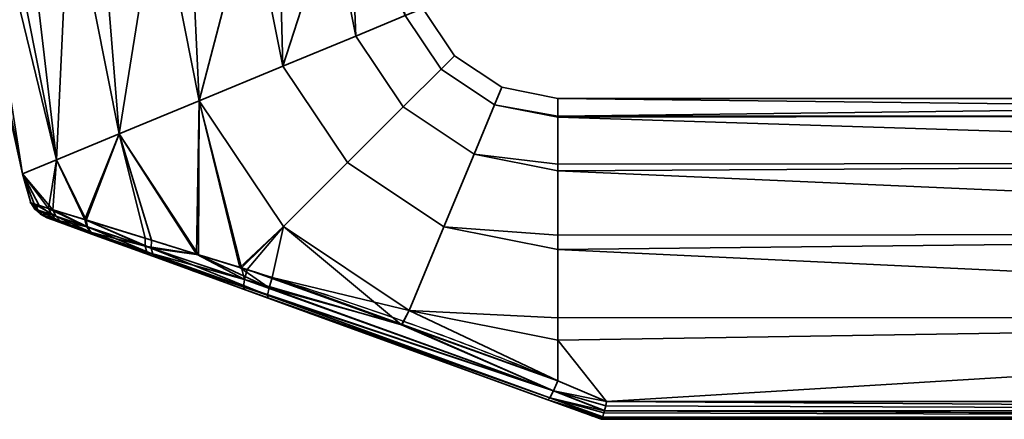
# Model space of a CAD drawing. Header units: millimetres. Extents: x -603 to 3703, y -115 to 249.
# Tile 795 of 1056: x 2544 to 2612, y -115 to -88. Entities that reach past the tile are written whole.
import ezdxf

# ---------------------------------------------------------------- set-up
doc = ezdxf.new("R2010")
doc.units = ezdxf.units.MM
doc.layers.add('151', color=7, linetype='Continuous', true_color=0xffffff)

# ---------------------------------------------------------------- blocks, each defined once
blk = doc.blocks.new('UG_SURFACE_168')
at = {"layer": '151', "color": 43, "linetype": 'Continuous', "lineweight": 35}
for points in [[(2544.348, -98.182, 1100.881), (2544.348, -98.182, 1107.119), (2541, -83, 1104)], [(2544.348, -98.182, 1107.119), (2541.164, -83, 1105.559), (2541, -83, 1104)], [(2541, -83, 1104), (2541.328, -83, 1100.881), (2544.348, -98.182, 1100.881)], [(2544.348, -98.182, 1107.119), (2541.328, -83, 1107.119), (2541.164, -83, 1105.559)], [(2544.348, -98.182, 1100.881), (2541.328, -83, 1100.881), (2541.959, -83, 1099.465)], [(2543.234, -83, 1111.4), (2541.328, -83, 1107.119), (2544.348, -98.182, 1107.119), (2546.691, -97.211, 1112.817)], [(2541.959, -83, 1099.465), (2543.865, -83, 1095.183), (2546.691, -97.211, 1095.183), (2544.348, -98.182, 1100.881)], [(2546.691, -97.211, 1112.817), (2543.865, -83, 1112.817), (2543.234, -83, 1111.4)], [(2546.691, -97.211, 1095.183), (2543.865, -83, 1095.183), (2545.017, -83, 1094.146)], [(2547.348, -83, 1115.953), (2543.865, -83, 1112.817), (2546.691, -97.211, 1112.817)], [(2545.017, -83, 1094.146), (2548.5, -83, 1091.01), (2550.974, -95.437, 1091.01), (2546.691, -97.211, 1095.183)], [(2546.691, -97.211, 1112.817), (2550.974, -95.437, 1116.99), (2548.5, -83, 1116.99), (2547.348, -83, 1115.953)], [(2550.974, -95.437, 1091.01), (2548.5, -83, 1091.01), (2549.975, -83, 1090.53)], [(2552.957, -83, 1118.439), (2548.5, -83, 1116.99), (2550.974, -95.437, 1116.99)], [(2549.975, -83, 1090.53), (2554.432, -83, 1089.082), (2556.454, -93.167, 1089.082), (2550.974, -95.437, 1091.01)], [(2550.974, -95.437, 1116.99), (2556.454, -93.167, 1118.918), (2554.432, -83, 1118.918), (2552.957, -83, 1118.439)], [(2556.454, -93.167, 1089.082), (2554.432, -83, 1089.082), (2555.974, -83, 1089.244)], [(2559.093, -83, 1118.428), (2554.432, -83, 1118.918), (2556.454, -93.167, 1118.918)], [(2555.974, -83, 1089.244), (2560.635, -83, 1089.734), (2562.186, -90.793, 1089.734), (2556.454, -93.167, 1089.082)], [(2556.454, -93.167, 1118.918), (2562.186, -90.793, 1118.266), (2560.635, -83, 1118.266), (2559.093, -83, 1118.428)], [(2562.186, -90.793, 1089.734), (2560.635, -83, 1089.734), (2561.978, -83, 1090.51)], [(2564.694, -83, 1115.923), (2560.635, -83, 1118.266), (2562.186, -90.793, 1118.266)], [(2561.978, -83, 1090.51), (2566.037, -83, 1092.853), (2567.176, -88.726, 1092.853), (2562.186, -90.793, 1089.734)], [(2562.186, -90.793, 1118.266), (2567.176, -88.726, 1115.147), (2566.037, -83, 1115.147), (2564.694, -83, 1115.923)], [(2567.176, -88.726, 1092.853), (2566.037, -83, 1092.853), (2566.948, -83, 1094.107)], [(2568.792, -83, 1111.356), (2566.037, -83, 1115.147), (2567.176, -88.726, 1115.147), (2570.563, -87.323, 1110.101)], [(2566.948, -83, 1094.107), (2569.703, -83, 1097.899), (2570.563, -87.323, 1097.899), (2567.176, -88.726, 1092.853)], [(2571.761, -86.827, 1104), (2573.929, -90.071, 1104), (2573.012, -90.988, 1097.899), (2570.563, -87.323, 1097.899)], [(2570.563, -87.323, 1110.101), (2573.012, -90.988, 1110.101), (2573.929, -90.071, 1104), (2571.761, -86.827, 1104)], [(2570.563, -87.323, 1097.899), (2573.012, -90.988, 1097.899), (2570.42, -93.58, 1092.853), (2567.176, -88.726, 1092.853)], [(2567.176, -88.726, 1115.147), (2570.42, -93.58, 1115.147), (2573.012, -90.988, 1110.101), (2570.563, -87.323, 1110.101)], [(2567.176, -88.726, 1092.853), (2570.42, -93.58, 1092.853), (2566.6, -97.4, 1089.734), (2562.186, -90.793, 1089.734)], [(2562.186, -90.793, 1118.266), (2566.6, -97.4, 1118.266), (2570.42, -93.58, 1115.147), (2567.176, -88.726, 1115.147)], [(2573.929, -90.071, 1104), (2577.173, -92.239, 1104), (2576.677, -93.437, 1097.899), (2573.012, -90.988, 1097.899)], [(2573.012, -90.988, 1110.101), (2576.677, -93.437, 1110.101), (2577.173, -92.239, 1104), (2573.929, -90.071, 1104)], [(2562.186, -90.793, 1089.734), (2566.6, -97.4, 1089.734), (2562.214, -101.786, 1089.082), (2556.454, -93.167, 1089.082)], [(2556.454, -93.167, 1118.918), (2562.214, -101.786, 1118.918), (2566.6, -97.4, 1118.266), (2562.186, -90.793, 1118.266)], [(2573.012, -90.988, 1097.899), (2576.677, -93.437, 1097.899), (2575.274, -96.824, 1092.853), (2570.42, -93.58, 1092.853)], [(2570.42, -93.58, 1115.147), (2575.274, -96.824, 1115.147), (2576.677, -93.437, 1110.101), (2573.012, -90.988, 1110.101)], [(2576.677, -93.437, 1097.899), (2577.173, -92.239, 1104), (2581, -93, 1104), (2581, -94.218, 1098.27)], [(2581, -94.218, 1109.73), (2581, -93, 1104), (2577.173, -92.239, 1104), (2576.677, -93.437, 1110.101)], [(2679, -94.144, 1098.254), (2581, -94.218, 1098.27), (2581, -93, 1104)], [(2679, -93, 1104), (2581, -93, 1104), (2581, -94.218, 1109.73)], [(2581, -94.218, 1109.73), (2679, -94.144, 1109.746), (2679, -93, 1104)], [(2581, -93, 1104), (2679, -93, 1104), (2679, -94.144, 1098.254)], [(2556.454, -93.167, 1118.918), (2550.974, -95.437, 1116.99), (2556.408, -103.716, 1116.839)], [(2556.274, -103.671, 1091.138), (2550.974, -95.437, 1091.01), (2556.454, -93.167, 1089.082)], [(2559.349, -104.62, 1090.135), (2556.274, -103.671, 1091.138), (2556.454, -93.167, 1089.082)], [(2556.454, -93.167, 1118.918), (2556.408, -103.716, 1116.839), (2559.239, -104.593, 1117.64)], [(2556.454, -93.167, 1089.082), (2562.214, -101.786, 1089.082), (2559.349, -104.62, 1090.135)], [(2559.239, -104.593, 1117.64), (2562.214, -101.786, 1118.918), (2556.454, -93.167, 1118.918)], [(2570.42, -93.58, 1092.853), (2575.274, -96.824, 1092.853), (2573.207, -101.815, 1089.734), (2566.6, -97.4, 1089.734)], [(2566.6, -97.4, 1118.266), (2573.207, -101.815, 1118.266), (2575.274, -96.824, 1115.147), (2570.42, -93.58, 1115.147)], [(2575.274, -96.824, 1092.853), (2576.677, -93.437, 1097.899), (2581, -94.297, 1097.899), (2581, -97.516, 1093.467)], [(2581, -97.516, 1114.532), (2581, -94.297, 1110.101), (2576.677, -93.437, 1110.101), (2575.274, -96.824, 1115.147)], [(2576.677, -93.437, 1110.101), (2581, -94.297, 1110.101), (2581, -94.218, 1109.73)], [(2581, -94.218, 1098.27), (2581, -94.297, 1097.899), (2576.677, -93.437, 1097.899)], [(2581, -94.297, 1097.899), (2679, -94.144, 1098.254), (2679, -97.402, 1093.385)], [(2679, -94.144, 1109.746), (2581, -94.218, 1109.73), (2581, -94.297, 1110.101)], [(2581, -94.297, 1110.101), (2679, -97.402, 1114.615), (2679, -94.144, 1109.746)], [(2581, -94.297, 1097.899), (2581, -94.218, 1098.27), (2679, -94.144, 1098.254)], [(2679, -97.402, 1093.385), (2581, -97.516, 1093.467), (2581, -94.297, 1097.899)], [(2581, -94.297, 1110.101), (2581, -97.516, 1114.532), (2679, -97.402, 1114.615)], [(2550.974, -95.437, 1116.99), (2546.691, -97.211, 1112.817), (2548.717, -101.34, 1112.813)], [(2548.613, -101.308, 1095.278), (2546.691, -97.211, 1095.183), (2550.974, -95.437, 1091.01)], [(2550.974, -95.437, 1091.01), (2552.759, -102.586, 1092.285), (2548.613, -101.308, 1095.278)], [(2548.717, -101.34, 1112.813), (2553.18, -102.716, 1115.926), (2550.974, -95.437, 1116.99)], [(2550.974, -95.437, 1091.01), (2556.274, -103.671, 1091.138), (2552.759, -102.586, 1092.285)], [(2553.18, -102.716, 1115.926), (2556.408, -103.716, 1116.839), (2550.974, -95.437, 1116.99)], [(2573.207, -101.815, 1089.734), (2575.274, -96.824, 1092.853), (2581, -97.963, 1092.853), (2581, -102.376, 1090.305)], [(2581, -102.376, 1117.695), (2581, -97.963, 1115.147), (2575.274, -96.824, 1115.147), (2573.207, -101.815, 1118.266)], [(2575.274, -96.824, 1115.147), (2581, -97.963, 1115.147), (2581, -97.516, 1114.532)], [(2581, -97.516, 1093.467), (2581, -97.963, 1092.853), (2575.274, -96.824, 1092.853)], [(2544.348, -98.182, 1100.881), (2546.691, -97.211, 1095.183), (2546.142, -100.541, 1098.674)], [(2546.424, -100.629, 1109.854), (2546.691, -97.211, 1112.817), (2544.348, -98.182, 1107.119)], [(2546.691, -97.211, 1095.183), (2548.613, -101.308, 1095.278), (2546.142, -100.541, 1098.674)], [(2546.424, -100.629, 1109.854), (2548.675, -101.327, 1112.784), (2546.691, -97.211, 1112.817)], [(2548.675, -101.327, 1112.784), (2548.717, -101.34, 1112.813), (2546.691, -97.211, 1112.817)], [(2566.6, -97.4, 1089.734), (2573.207, -101.815, 1089.734), (2570.833, -107.546, 1089.082), (2562.214, -101.786, 1089.082)], [(2562.214, -101.786, 1118.918), (2570.833, -107.546, 1118.918), (2573.207, -101.815, 1118.266), (2566.6, -97.4, 1118.266)], [(2581, -97.963, 1092.853), (2679, -97.402, 1093.385), (2679, -102.277, 1090.135)], [(2679, -102.277, 1117.865), (2679, -97.402, 1114.615), (2581, -97.963, 1115.147)], [(2679, -97.402, 1114.615), (2581, -97.516, 1114.532), (2581, -97.963, 1115.147)], [(2581, -97.963, 1092.853), (2581, -97.516, 1093.467), (2679, -97.402, 1093.385)], [(2544.348, -98.182, 1107.119), (2544.348, -98.182, 1100.881), (2544.916, -100.158, 1102.843)], [(2544.348, -98.182, 1100.881), (2545.484, -100.335, 1100.914), (2544.916, -100.158, 1102.843)], [(2544.348, -98.182, 1107.119), (2545.15, -100.231, 1106.582), (2546.424, -100.629, 1109.854)], [(2544.916, -100.158, 1102.843), (2545.15, -100.231, 1106.582), (2544.348, -98.182, 1107.119)], [(2546.142, -100.541, 1098.674), (2545.484, -100.335, 1100.914), (2544.348, -98.182, 1100.881)], [(2679, -102.277, 1090.135), (2581, -102.376, 1090.305), (2581, -97.963, 1092.853)], [(2581, -97.963, 1115.147), (2581, -102.376, 1117.695), (2679, -102.277, 1117.865)], [(2545.195, -100.594, 1102.889), (2544.916, -100.158, 1102.843), (2545.484, -100.335, 1100.914)], [(2544.916, -100.158, 1102.843), (2545.195, -100.594, 1102.889), (2545.419, -100.67, 1106.481)], [(2545.419, -100.67, 1106.481), (2545.15, -100.231, 1106.582), (2544.916, -100.158, 1102.843)], [(2545.15, -100.231, 1106.582), (2545.419, -100.67, 1106.481), (2546.643, -101.084, 1109.63)], [(2546.643, -101.084, 1109.63), (2546.424, -100.629, 1109.854), (2545.15, -100.231, 1106.582)], [(2546.372, -100.992, 1098.879), (2545.195, -100.594, 1102.889), (2545.484, -100.335, 1100.914)], [(2545.484, -100.335, 1100.914), (2546.142, -100.541, 1098.674), (2546.372, -100.992, 1098.879)], [(2545.195, -100.594, 1102.889), (2545.575, -100.943, 1102.941), (2545.791, -101.02, 1106.364)], [(2545.791, -101.02, 1106.364), (2545.419, -100.67, 1106.481), (2545.195, -100.594, 1102.889)], [(2545.575, -100.943, 1102.941), (2545.195, -100.594, 1102.889), (2546.372, -100.992, 1098.879)], [(2545.419, -100.67, 1106.481), (2545.791, -101.02, 1106.364), (2546.97, -101.441, 1109.363)], [(2546.97, -101.441, 1109.363), (2546.643, -101.084, 1109.63), (2545.419, -100.67, 1106.481)], [(2546.372, -100.992, 1098.879), (2546.709, -101.348, 1099.121), (2545.575, -100.943, 1102.941)], [(2545.791, -101.02, 1106.364), (2545.575, -100.943, 1102.941), (2546.033, -101.181, 1102.998)], [(2546.033, -101.181, 1102.998), (2545.575, -100.943, 1102.941), (2546.709, -101.348, 1099.121)], [(2546.97, -101.441, 1109.363), (2545.791, -101.02, 1106.364), (2546.242, -101.257, 1106.238)], [(2546.033, -101.181, 1102.998), (2546.242, -101.257, 1106.238), (2545.791, -101.02, 1106.364)], [(2546.142, -100.541, 1098.674), (2548.613, -101.308, 1095.278), (2548.75, -101.795, 1095.602)], [(2548.75, -101.795, 1095.602), (2546.372, -100.992, 1098.879), (2546.142, -100.541, 1098.674)], [(2546.709, -101.348, 1099.121), (2546.372, -100.992, 1098.879), (2548.75, -101.795, 1095.602)], [(2546.424, -100.629, 1109.854), (2546.643, -101.084, 1109.63), (2548.809, -101.815, 1112.458)], [(2548.809, -101.815, 1112.458), (2548.675, -101.327, 1112.784), (2546.424, -100.629, 1109.854)], [(2546.643, -101.084, 1109.63), (2546.97, -101.441, 1109.363), (2549.059, -102.186, 1112.056)], [(2549.059, -102.186, 1112.056), (2548.809, -101.815, 1112.458), (2546.643, -101.084, 1109.63)], [(2546.709, -101.348, 1099.121), (2547.128, -101.58, 1099.384), (2546.033, -101.181, 1102.998)], [(2546.242, -101.257, 1106.238), (2546.033, -101.181, 1102.998), (2547.128, -101.58, 1099.384), (2549.346, -102.387, 1096.441)], [(2546.242, -101.257, 1106.238), (2547.381, -101.672, 1109.074), (2546.97, -101.441, 1109.363)], [(2549.346, -102.387, 1096.441), (2547.381, -101.672, 1109.074), (2546.242, -101.257, 1106.238)], [(2548.75, -101.795, 1095.602), (2549.001, -102.166, 1096.001), (2546.709, -101.348, 1099.121)], [(2547.128, -101.58, 1099.384), (2546.709, -101.348, 1099.121), (2549.001, -102.166, 1096.001)], [(2549.059, -102.186, 1112.056), (2546.97, -101.441, 1109.363), (2547.381, -101.672, 1109.074)], [(2549.001, -102.166, 1096.001), (2549.346, -102.387, 1096.441), (2547.128, -101.58, 1099.384)], [(2547.381, -101.672, 1109.074), (2549.402, -102.407, 1111.613), (2549.059, -102.186, 1112.056)], [(2549.402, -102.407, 1111.613), (2547.381, -101.672, 1109.074), (2553.101, -103.754, 1093.847)], [(2549.346, -102.387, 1096.441), (2553.101, -103.754, 1093.847), (2547.381, -101.672, 1109.074)], [(2548.613, -101.308, 1095.278), (2552.759, -102.586, 1092.285), (2552.756, -103.141, 1092.691)], [(2552.756, -103.141, 1092.691), (2548.75, -101.795, 1095.602), (2548.613, -101.308, 1095.278)], [(2548.717, -101.34, 1112.813), (2548.675, -101.327, 1112.784), (2548.809, -101.815, 1112.458)], [(2548.717, -101.34, 1112.813), (2548.809, -101.815, 1112.458), (2553.164, -103.278, 1115.516)], [(2553.164, -103.278, 1115.516), (2553.18, -102.716, 1115.926), (2548.717, -101.34, 1112.813)], [(2549.001, -102.166, 1096.001), (2548.75, -101.795, 1095.602), (2552.756, -103.141, 1092.691)], [(2562.214, -101.786, 1118.918), (2559.239, -104.593, 1117.64), (2561.441, -105.275, 1118.263)], [(2559.728, -104.737, 1090.011), (2559.349, -104.62, 1090.135), (2562.214, -101.786, 1089.082)], [(2570.309, -108.529, 1089.831), (2559.728, -104.737, 1090.011), (2562.214, -101.786, 1089.082)], [(2570.833, -107.546, 1118.918), (2562.214, -101.786, 1118.918), (2561.441, -105.275, 1118.263)], [(2562.214, -101.786, 1089.082), (2570.833, -107.546, 1089.082), (2570.309, -108.529, 1089.831)], [(2548.809, -101.815, 1112.458), (2549.059, -102.186, 1112.056), (2553.271, -103.687, 1114.964)], [(2553.271, -103.687, 1114.964), (2553.164, -103.278, 1115.516), (2548.809, -101.815, 1112.458)], [(2552.756, -103.141, 1092.691), (2552.875, -103.546, 1093.233), (2549.001, -102.166, 1096.001)], [(2549.346, -102.387, 1096.441), (2549.001, -102.166, 1096.001), (2552.875, -103.546, 1093.233)], [(2553.271, -103.687, 1114.964), (2549.059, -102.186, 1112.056), (2549.402, -102.407, 1111.613)], [(2552.875, -103.546, 1093.233), (2553.101, -103.754, 1093.847), (2549.346, -102.387, 1096.441)], [(2549.402, -102.407, 1111.613), (2553.485, -103.894, 1114.336), (2553.271, -103.687, 1114.964)], [(2553.101, -103.754, 1093.847), (2561.166, -106.689, 1116.361), (2553.485, -103.894, 1114.336), (2549.402, -102.407, 1111.613)], [(2570.833, -107.546, 1089.082), (2573.207, -101.815, 1089.734), (2581, -103.365, 1089.734), (2581, -108.051, 1089.242)], [(2581, -108.051, 1118.758), (2581, -103.365, 1118.266), (2573.207, -101.815, 1118.266), (2570.833, -107.546, 1118.918)], [(2573.207, -101.815, 1118.266), (2581, -103.365, 1118.266), (2581, -102.376, 1117.695)], [(2581, -102.376, 1090.305), (2581, -103.365, 1089.734), (2573.207, -101.815, 1089.734)], [(2581, -103.365, 1089.734), (2679, -102.277, 1090.135), (2679, -108.025, 1089)], [(2679, -108.025, 1119), (2679, -102.277, 1117.865), (2581, -103.365, 1118.266)], [(2679, -102.277, 1117.865), (2581, -102.376, 1117.695), (2581, -103.365, 1118.266)], [(2581, -103.365, 1089.734), (2581, -102.376, 1090.305), (2679, -102.277, 1090.135)], [(2552.756, -103.141, 1092.691), (2552.759, -102.586, 1092.285), (2556.274, -103.671, 1091.138)], [(2556.274, -103.671, 1091.138), (2559.551, -105.419, 1090.427), (2552.756, -103.141, 1092.691)], [(2552.875, -103.546, 1093.233), (2552.756, -103.141, 1092.691), (2559.551, -105.419, 1090.427)], [(2556.408, -103.716, 1116.839), (2553.18, -102.716, 1115.926), (2553.164, -103.278, 1115.516)], [(2559.551, -105.419, 1090.427), (2559.487, -105.9, 1091.085), (2552.875, -103.546, 1093.233)], [(2553.101, -103.754, 1093.847), (2552.875, -103.546, 1093.233), (2559.487, -105.9, 1091.085)], [(2559.487, -105.9, 1091.085), (2559.549, -106.1, 1091.876), (2553.101, -103.754, 1093.847)], [(2553.101, -103.754, 1093.847), (2559.549, -106.1, 1091.876), (2561.166, -106.689, 1116.361)], [(2553.164, -103.278, 1115.516), (2553.271, -103.687, 1114.964), (2561.136, -106.488, 1117.182)], [(2556.408, -103.716, 1116.839), (2553.164, -103.278, 1115.516), (2561.233, -105.986, 1117.857)], [(2561.136, -106.488, 1117.182), (2561.233, -105.986, 1117.857), (2553.164, -103.278, 1115.516)], [(2561.136, -106.488, 1117.182), (2553.271, -103.687, 1114.964), (2553.485, -103.894, 1114.336)], [(2559.551, -105.419, 1090.427), (2556.274, -103.671, 1091.138), (2559.349, -104.62, 1090.135)], [(2561.233, -105.986, 1117.857), (2559.239, -104.593, 1117.64), (2556.408, -103.716, 1116.839)], [(2679, -108.025, 1089), (2581, -108.051, 1089.242), (2581, -103.365, 1089.734)], [(2581, -103.365, 1118.266), (2581, -108.051, 1118.758), (2679, -108.025, 1119)], [(2553.485, -103.894, 1114.336), (2561.166, -106.689, 1116.361), (2561.136, -106.488, 1117.182)], [(2561.233, -105.986, 1117.857), (2561.441, -105.275, 1118.263), (2559.239, -104.593, 1117.64)], [(2559.349, -104.62, 1090.135), (2559.728, -104.737, 1090.011), (2559.551, -105.419, 1090.427)], [(2559.551, -105.419, 1090.427), (2559.728, -104.737, 1090.011), (2570.309, -108.529, 1089.831)], [(2559.487, -105.9, 1091.085), (2559.551, -105.419, 1090.427), (2580.703, -113.056, 1090.051)], [(2570.309, -108.529, 1089.831), (2580.703, -113.056, 1090.051), (2559.551, -105.419, 1090.427)], [(2570.345, -108.501, 1118.304), (2561.441, -105.275, 1118.263), (2561.233, -105.986, 1117.857)], [(2561.441, -105.275, 1118.263), (2570.345, -108.501, 1118.304), (2570.833, -107.546, 1118.918)], [(2580.703, -113.056, 1090.051), (2580.46, -113.517, 1090.73), (2559.487, -105.9, 1091.085)], [(2559.549, -106.1, 1091.876), (2559.487, -105.9, 1091.085), (2580.46, -113.517, 1090.73)], [(2580.46, -113.517, 1090.73), (2580.316, -113.659, 1091.562), (2559.549, -106.1, 1091.876)], [(2559.549, -106.1, 1091.876), (2580.316, -113.659, 1091.562), (2580.316, -113.659, 1116.438), (2561.166, -106.689, 1116.361)], [(2580.703, -113.056, 1117.949), (2561.233, -105.986, 1117.857), (2561.136, -106.488, 1117.182)], [(2580.46, -113.517, 1117.27), (2561.136, -106.488, 1117.182), (2561.166, -106.689, 1116.361)], [(2561.136, -106.488, 1117.182), (2580.46, -113.517, 1117.27), (2580.703, -113.056, 1117.949)], [(2570.345, -108.501, 1118.304), (2561.233, -105.986, 1117.857), (2580.703, -113.056, 1117.949)], [(2561.166, -106.689, 1116.361), (2580.316, -113.659, 1116.438), (2580.46, -113.517, 1117.27)], [(2581, -112.361, 1089.648), (2570.309, -108.529, 1089.831), (2570.833, -107.546, 1089.082)], [(2570.833, -107.546, 1118.918), (2570.345, -108.501, 1118.304), (2581, -112.361, 1118.352)], [(2570.833, -107.546, 1118.918), (2581, -109.568, 1118.918), (2581, -108.051, 1118.758)], [(2581, -112.361, 1118.352), (2581, -109.568, 1118.918), (2570.833, -107.546, 1118.918)], [(2570.833, -107.546, 1089.082), (2581, -109.568, 1089.082), (2581, -112.361, 1089.648)], [(2581, -108.051, 1089.242), (2581, -109.568, 1089.082), (2570.833, -107.546, 1089.082)], [(2570.309, -108.529, 1089.831), (2581, -112.361, 1089.648), (2580.703, -113.056, 1090.051)], [(2580.703, -113.056, 1117.949), (2581, -112.361, 1118.352), (2570.345, -108.501, 1118.304)], [(2679, -108.025, 1119), (2581, -109.568, 1118.918), (2584.353, -113.769, 1117.846)], [(2679, -108.025, 1119), (2581, -108.051, 1118.758), (2581, -109.568, 1118.918)], [(2584.353, -113.769, 1090.154), (2581, -109.568, 1089.082), (2679, -108.025, 1089)], [(2581, -109.568, 1089.082), (2581, -108.051, 1089.242), (2679, -108.025, 1089)], [(2679, -108.025, 1089), (2679, -113.769, 1090.154), (2584.353, -113.769, 1090.154)], [(2584.353, -113.769, 1117.846), (2679, -113.769, 1117.846), (2679, -108.025, 1119)], [(2581, -109.568, 1118.918), (2581, -112.361, 1118.352), (2584.353, -113.769, 1117.846)], [(2584.353, -113.769, 1090.154), (2581, -112.361, 1089.648), (2581, -109.568, 1089.082)], [(2580.703, -113.056, 1090.051), (2581, -112.361, 1089.648), (2584.353, -113.769, 1090.154)], [(2584.353, -113.769, 1117.846), (2581, -112.361, 1118.352), (2580.703, -113.056, 1117.949)], [(2580.46, -113.517, 1090.73), (2580.703, -113.056, 1090.051), (2584.206, -114.416, 1090.621)], [(2584.206, -114.416, 1117.379), (2580.703, -113.056, 1117.949), (2580.46, -113.517, 1117.27)], [(2580.703, -113.056, 1090.051), (2584.35, -113.783, 1090.16), (2584.289, -114.067, 1090.308)], [(2584.353, -113.769, 1090.154), (2584.35, -113.783, 1090.16), (2580.703, -113.056, 1090.051)], [(2584.289, -114.067, 1090.308), (2584.21, -114.399, 1090.607), (2580.703, -113.056, 1090.051)], [(2584.21, -114.399, 1090.607), (2584.206, -114.416, 1090.621), (2580.703, -113.056, 1090.051)], [(2580.703, -113.056, 1117.949), (2584.35, -113.783, 1117.84), (2584.353, -113.769, 1117.846)], [(2580.703, -113.056, 1117.949), (2584.21, -114.399, 1117.393), (2584.289, -114.067, 1117.692)], [(2584.289, -114.067, 1117.692), (2584.35, -113.783, 1117.84), (2580.703, -113.056, 1117.949)], [(2580.703, -113.056, 1117.949), (2584.206, -114.416, 1117.379), (2584.21, -114.399, 1117.393)], [(2580.316, -113.659, 1091.562), (2580.46, -113.517, 1090.73), (2584.081, -114.853, 1091.277)], [(2584.081, -114.853, 1116.723), (2580.46, -113.517, 1117.27), (2580.316, -113.659, 1116.438)], [(2584.081, -114.853, 1091.277), (2584.07, -114.888, 1091.34), (2580.316, -113.659, 1091.562)], [(2584.07, -114.888, 1091.34), (2584.002, -115, 1092), (2580.316, -113.659, 1091.562)], [(2584.002, -115, 1092), (2584, -115, 1092.051), (2580.316, -113.659, 1091.562)], [(2580.316, -113.659, 1116.438), (2584.07, -114.888, 1116.66), (2584.081, -114.853, 1116.723)], [(2580.316, -113.659, 1116.438), (2584.002, -115, 1116), (2584.07, -114.888, 1116.66)], [(2580.316, -113.659, 1116.438), (2584, -115, 1115.949), (2584.002, -115, 1116)], [(2580.316, -113.659, 1091.562), (2584, -115, 1092.051), (2584, -115, 1115.949), (2580.316, -113.659, 1116.438)], [(2584.206, -114.416, 1090.621), (2584.169, -114.566, 1090.757), (2580.46, -113.517, 1090.73)], [(2584.169, -114.566, 1090.757), (2584.087, -114.835, 1091.243), (2580.46, -113.517, 1090.73)], [(2584.087, -114.835, 1091.243), (2584.081, -114.853, 1091.277), (2580.46, -113.517, 1090.73)], [(2580.46, -113.517, 1117.27), (2584.169, -114.566, 1117.244), (2584.206, -114.416, 1117.379)], [(2580.46, -113.517, 1117.27), (2584.087, -114.835, 1116.757), (2584.169, -114.566, 1117.244)], [(2580.46, -113.517, 1117.27), (2584.081, -114.853, 1116.723), (2584.087, -114.835, 1116.757)], [(2584.289, -114.067, 1090.308), (2584.35, -113.783, 1090.16), (2679, -114.41, 1090.581)], [(2679, -114.415, 1117.411), (2584.35, -113.783, 1117.84), (2584.289, -114.067, 1117.692)], [(2679, -114.41, 1090.581), (2584.35, -113.783, 1090.16), (2584.353, -113.769, 1090.154)], [(2584.353, -113.769, 1117.846), (2584.35, -113.783, 1117.84), (2679, -114.415, 1117.411)], [(2584.353, -113.769, 1090.154), (2679, -113.769, 1090.154), (2679, -114.41, 1090.581)], [(2679, -114.415, 1117.411), (2679, -114.41, 1117.419), (2584.353, -113.769, 1117.846)], [(2679, -114.41, 1117.419), (2679, -113.769, 1117.846), (2584.353, -113.769, 1117.846)], [(2679, -114.846, 1091.232), (2584.087, -114.835, 1091.243), (2584.169, -114.566, 1090.757)], [(2584.169, -114.566, 1117.244), (2584.087, -114.835, 1116.757), (2679, -114.847, 1116.764)], [(2584.169, -114.566, 1090.757), (2584.206, -114.416, 1090.621), (2679, -114.846, 1091.232)], [(2679, -114.847, 1116.764), (2584.206, -114.416, 1117.379), (2584.169, -114.566, 1117.244)], [(2679, -114.846, 1091.232), (2584.206, -114.416, 1090.621), (2584.21, -114.399, 1090.607)], [(2584.21, -114.399, 1117.393), (2584.206, -114.416, 1117.379), (2679, -114.847, 1116.764)], [(2679, -114.41, 1090.581), (2584.21, -114.399, 1090.607), (2584.289, -114.067, 1090.308)], [(2584.289, -114.067, 1117.692), (2584.21, -114.399, 1117.393), (2679, -114.415, 1117.411)], [(2584.21, -114.399, 1090.607), (2679, -114.415, 1090.589), (2679, -114.846, 1091.232)], [(2679, -114.41, 1090.581), (2679, -114.415, 1090.589), (2584.21, -114.399, 1090.607)], [(2679, -114.847, 1116.764), (2679, -114.846, 1116.768), (2584.21, -114.399, 1117.393)], [(2679, -114.846, 1116.768), (2679, -114.415, 1117.411), (2584.21, -114.399, 1117.393)], [(2679, -115, 1092), (2679, -115, 1116), (2584, -115, 1115.949), (2584, -115, 1092.051)], [(2679, -115, 1116), (2584.002, -115, 1116), (2584, -115, 1115.949)], [(2584, -115, 1092.051), (2584.002, -115, 1092), (2679, -115, 1092)], [(2679, -115, 1092), (2584.002, -115, 1092), (2584.07, -114.888, 1091.34)], [(2584.07, -114.888, 1116.66), (2584.002, -115, 1116), (2679, -115, 1116)], [(2584.07, -114.888, 1091.34), (2584.081, -114.853, 1091.277), (2679, -115, 1092)], [(2679, -115, 1116), (2584.081, -114.853, 1116.723), (2584.07, -114.888, 1116.66)], [(2679, -115, 1092), (2584.081, -114.853, 1091.277), (2584.087, -114.835, 1091.243)], [(2584.087, -114.835, 1116.757), (2584.081, -114.853, 1116.723), (2679, -115, 1116)], [(2679, -114.846, 1091.232), (2679, -114.847, 1091.236), (2584.087, -114.835, 1091.243)], [(2584.087, -114.835, 1091.243), (2679, -114.847, 1091.236), (2679, -115, 1092)], [(2679, -115, 1116), (2679, -114.847, 1116.764), (2584.087, -114.835, 1116.757)]]:
    blk.add_3dface(points, dxfattribs=at)

msp = doc.modelspace()

# ---------------------------------------------------------------- linework, layer by layer
at = {"layer": '151', "color": 252, "linetype": 'Continuous', "lineweight": -3, "true_color": 0x939598}
for p, q in [((2679, -113.769, 1090.154), (2584.353, -113.769, 1090.154)), ((2584.353, -113.769, 1117.846), (2679, -113.769, 1117.846)), ((2584, -115, 1092.051), (2584, -115, 1115.949)), ((2679, -115, 1116), (2584.002, -115, 1116)), ((2584.002, -115, 1092), (2679, -115, 1092))]:
    msp.add_line(p, q, dxfattribs=at)
at = {"layer": '151', "color": 252, "linetype": 'Continuous', "lineweight": -3, "true_color": 0x939598, "extrusion": (1, 0, 0)}
msp.add_arc((-108, 1104, 2581), 15, 253.09721, 106.90279, dxfattribs=at)
at = {"layer": '151', "color": 252, "linetype": 'Continuous', "lineweight": -3, "true_color": 0x939598, "extrusion": (0.934658, -0.340188, -0.103375)}
msp.add_arc((777.715, 1365.129, 2334.967), 2, 105.85564, 180, dxfattribs=at)
at = {"layer": '151', "color": 252, "linetype": 'Continuous', "lineweight": -3, "true_color": 0x939598, "extrusion": (0.934658, -0.340188, 0.103375)}
msp.add_arc((777.715, 831.041, 2563.219), 2, 180, 254.14436, dxfattribs=at)
at = {"layer": '151', "color": 252, "linetype": 'Continuous', "lineweight": -3, "true_color": 0x939598, "extrusion": (0.387206, 0.921993, 0)}
for start_param, end_param in [(1.176005, 1.275787), (5.007398, 5.10718)]:
    msp.add_ellipse((2570.615, -108, 1104), major_axis=(35.717, -15), ratio=0.387206, start_param=start_param, end_param=end_param, dxfattribs=at)
at = {"layer": '151', "color": 252, "linetype": 'Continuous', "lineweight": -3, "true_color": 0x939598, "extrusion": (-0.34202, -0.939693, 0)}
for start_param, end_param in [(5.007398, 5.117253), (1.165933, 1.275787)]:
    msp.add_ellipse((2569.931, -109.879, 1104), major_axis=(35.717, -13), ratio=0.34202, start_param=start_param, end_param=end_param, dxfattribs=at)
at = {"layer": '151', "color": 252, "linetype": 'Continuous', "lineweight": -3, "true_color": 0x939598}
for points, knots in [([(2581, -112.361, 1089.648), (2579.254, -111.642, 1089.43), (2577.499, -110.935, 1089.318), (2573.97, -109.564, 1089.192), (2572.195, -108.901, 1089.176), (2566.837, -106.991, 1089.226), (2563.223, -105.827, 1089.358), (2557.862, -104.155, 1090.359), (2556.114, -103.617, 1090.83), (2552.745, -102.582, 1092.203), (2551.124, -102.084, 1093.114), (2548.992, -101.426, 1094.873), (2548.322, -101.218, 1095.534), (2547.138, -100.851, 1096.968), (2546.62, -100.69, 1097.744), (2545.753, -100.419, 1099.43), (2545.42, -100.316, 1100.311), (2544.971, -100.175, 1102.138), (2544.854, -100.139, 1103.1), (2544.866, -100.142, 1105.944), (2545.356, -100.296, 1107.833), (2547.113, -100.843, 1111.181), (2548.365, -101.232, 1112.627), (2551.223, -102.114, 1114.949), (2552.847, -102.613, 1115.848), (2556.224, -103.651, 1117.205), (2557.969, -104.188, 1117.666), (2561.523, -105.297, 1118.319), (2563.329, -105.87, 1118.509), (2566.907, -107.044, 1118.744), (2568.689, -107.651, 1118.792), (2572.235, -108.916, 1118.824), (2573.999, -109.574, 1118.808), (2577.509, -110.939, 1118.681), (2579.257, -111.644, 1118.57), (2581, -112.361, 1118.352)], [0, 0, 0, 0, 0.0625, 0.0625, 0.125, 0.125, 0.25, 0.25, 0.3125, 0.3125, 0.375, 0.375, 0.40625, 0.40625, 0.4375, 0.4375, 0.46875, 0.46875, 0.5, 0.5, 0.5625, 0.5625, 0.625, 0.625, 0.6875, 0.6875, 0.75, 0.75, 0.8125, 0.8125, 0.875, 0.875, 0.9375, 0.9375, 1, 1, 1, 1]), ([(2580.316, -113.659, 1116.438), (2576.98, -112.445, 1116.807), (2573.646, -111.231, 1116.853), (2566.977, -108.804, 1116.82), (2563.629, -107.585, 1116.735), (2558.654, -105.775, 1116), (2557.021, -105.18, 1115.648), (2553.841, -104.023, 1114.57), (2552.283, -103.456, 1113.833), (2549.508, -102.446, 1111.855), (2548.264, -101.993, 1110.592), (2546.478, -101.343, 1107.522), (2545.976, -101.16, 1105.753), (2545.984, -101.163, 1103.077), (2546.114, -101.211, 1102.174), (2546.595, -101.386, 1100.478), (2546.951, -101.515, 1099.658), (2548.29, -102.003, 1097.38), (2549.534, -102.456, 1096.12), (2552.315, -103.467, 1094.149), (2553.874, -104.035, 1093.416), (2557.055, -105.193, 1092.344), (2558.703, -105.793, 1091.991), (2563.682, -107.605, 1091.261), (2567.007, -108.815, 1091.18), (2573.659, -111.236, 1091.147), (2576.985, -112.447, 1091.193), (2580.316, -113.659, 1091.562)], [0, 0, 0, 0, 0.125, 0.125, 0.25, 0.25, 0.3125, 0.3125, 0.375, 0.375, 0.4375, 0.4375, 0.5, 0.5, 0.53125, 0.53125, 0.5625, 0.5625, 0.625, 0.625, 0.6875, 0.6875, 0.75, 0.75, 0.875, 0.875, 1, 1, 1, 1])]:
    msp.add_open_spline(points, degree=3, knots=knots, dxfattribs=at)
for points in [[(2584.353, -113.769, 1117.846), (2584.206, -114.484, 1117.548), (2584.061, -115, 1116.798), (2584.002, -115, 1116)], [(2584.002, -115, 1092), (2584.061, -115, 1091.202), (2584.206, -114.484, 1090.452), (2584.353, -113.769, 1090.154)], [(2584.002, -115, 1116), (2584.001, -115, 1115.983), (2584, -115, 1115.966), (2584, -115, 1115.949)], [(2584, -115, 1092.051), (2584, -115, 1092.034), (2584.001, -115, 1092.017), (2584.002, -115, 1092)]]:
    msp.add_open_spline(points, degree=3, dxfattribs=at)

# ---------------------------------------------------------------- block references
msp.add_blockref('UG_SURFACE_168', (0, 0), dxfattribs=at)

doc.saveas('drawing.dxf')
